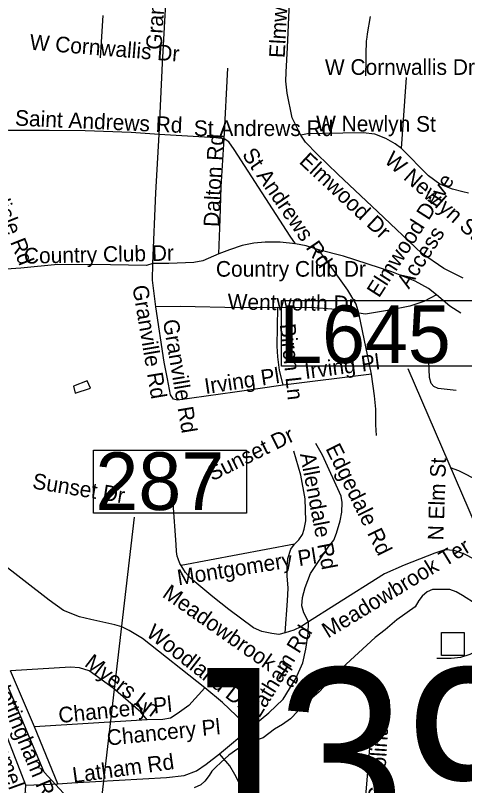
# Model space of a CAD drawing. Extents: x 1662474 to 1856135, y 779280 to 917889.
# Drawn here: x 1764429 to 1767156, y 852938 to 857614 of the extents above; entities that cross this region are included whole.
import ezdxf

# ---------------------------------------------------------------- set-up
doc = ezdxf.new("R2010")
doc.units = 0
for name, color, linetype in [('Exist Hydrographic Creek Single Shore', 7, 'Continuous'), ('Exist Hydrographic Misc Water Feature', 7, 'Continuous'), ('Exist Road Non-System Structure Non-Sys Other Attributed CELL', 7, 'Continuous'), ('Exist Road Non-System Structure Non-Sys Other Number Label', 7, 'Continuous'), ('Exist Road Non-System Type 51', 7, 'Continuous'), ('Exist Road Non-System Type 51 Label', 7, 'Continuous'), ('Exist Vertical Profile Horizontal Axis Label Major', 7, 'Continuous'), ('Scratch_Level_2', 7, 'Continuous')]:
    doc.layers.add(name, color=color, linetype=linetype)

msp = doc.modelspace()

# ---------------------------------------------------------------- linework, layer by layer
at = {"layer": 'Exist Hydrographic Creek Single Shore'}
for points in [[(1767225.8, 854039.4), (1767142.8, 854091.9), (1767104.5, 854115.2), (1767066.4, 854128.1), (1766994.5, 854129.6), (1766962.2, 854128.9), (1766929.1, 854115.2), (1766897.9, 854088.9), (1766879.2, 854062.4), (1766856.8, 854023.3), (1766745.6, 853943.8), (1766673.5, 853883.2), (1766613.1, 853836.5), (1766386.6, 853627.8)], [(1766386.6, 853627.8), (1766272.5, 853507.9), (1766200, 853444.4), (1766143.6, 853390.8), (1766099.8, 853342.8), (1766049.9, 853308.9), (1766002.1, 853280.6), (1765932.9, 853228.6), (1765883.8, 853212.3), (1765836.2, 853191.6), (1765779.9, 853161.1), (1765724.1, 853123.4), (1765675.4, 853079.2), (1765644.9, 853049.4), (1765620.8, 853024.9), (1765605, 852998.7), (1765578.8, 852964.3), (1765554.4, 852943.1), (1765514.2, 852925.4)]]:
    msp.add_lwpolyline(points, dxfattribs=at)
at = {"layer": 'Exist Hydrographic Misc Water Feature'}
for points in [[(1764858.9, 852741.6), (1764602.8, 853019.3), (1764324.7, 853678.1), (1764175.9, 853789.5), (1763942.7, 853833.6), (1763568.7, 854002.1), (1763101.8, 853965.7), (1762685.7, 854135), (1762402.8, 854170.3), (1762269.7, 854238.6), (1761944.7, 854215.8), (1761770.8, 854291.5), (1761345.7, 854296.9), (1760987.7, 854405.9), (1760755.8, 854551.8), (1760514.6, 854612.6), (1760381.8, 854713.7), (1760241.7, 854887.3), (1760051.6, 855055.3), (1759886.8, 855291.7), (1759862.8, 855466.2), (1759897.6, 855659.1), (1759873.7, 855807.3), (1759683.8, 855995)], [(1764864.4, 855394.8), (1764782.2, 855363.4), (1764791.8, 855321.3), (1764884.1, 855350.6), (1764864.4, 855394.8)], [(1764864.4, 855394.8), (1764782.2, 855363.4), (1764791.8, 855321.3), (1764884.1, 855350.6), (1764864.4, 855394.8)]]:
    msp.add_lwpolyline(points, dxfattribs=at)
at = {"layer": 'Exist Road Non-System Structure Non-Sys Other Attributed CELL'}
msp.add_lwpolyline([(1767015, 853867.6), (1767154, 853867.6), (1767154, 853728.5), (1767015, 853728.5)], close=True, dxfattribs=at)
at = {"layer": 'Exist Road Non-System Type 51'}
for p, q in [((1765322.1, 857323.8), (1765358.9, 857999.9)), ((1764946, 857356.9), (1764962.8, 857614.1)), ((1765301.1, 856891.2), (1765322.1, 857323.8)), ((1765697.1, 856864.2), (1765718.9, 857294.4)), ((1766773.8, 856805.9), (1766803.9, 857237.2)), ((1766591.6, 855436.2), (1766514.4, 855807)), ((1766591.6, 855436.2), (1766054.4, 855368.4)), ((1766124.4, 854403.9), (1765435.1, 854274)), ((1764544.4, 853295.5), (1764398.5, 853634.1)), ((1766525.8, 852508.9), (1766600, 853384.8)), ((1765229.4, 853337.2), (1764544.4, 853295.5)), ((1764686.4, 852949.4), (1764544.4, 853295.5)), ((1765668.8, 853130.4), (1765852, 853284.8)), ((1764492.1, 852940.9), (1764686.4, 852949.4))]:
    msp.add_line(p, q, dxfattribs=at)
for points in [[(1766073.2, 857269.8), (1766081.6, 857418.9), (1766105.2, 857969.4)], [(1766582.1, 857606.8), (1766565.1, 857502), (1766561.6, 857481.5), (1766559.4, 857458.7), (1766557.8, 857432.4), (1766557.5, 857404.4), (1766556.4, 857373.1), (1766555.9, 857342.7), (1766554.9, 857248.2)], [(1766161.6, 856887.1), (1766109.1, 856992.2), (1766079.2, 857142.4), (1766070.9, 857214.1), (1766073.2, 857269.8)], [(1765301.1, 856891.2), (1765132.4, 856902.8), (1764853.4, 856913), (1764634.4, 856915.9), (1764388, 856915.9), (1764286.6, 856925.7), (1764131.2, 856950.6)], [(1766773.8, 856805.9), (1766734.6, 856834), (1766677.9, 856867.6), (1766610.2, 856892.4), (1766539.4, 856900.7), (1766294, 856897.6), (1766201.4, 856895.4), (1766161.6, 856887.1)], [(1765263, 856108.9), (1765280.9, 856537.2), (1765301.1, 856891.2)], [(1765697.1, 856864.2), (1765645.9, 856871.6), (1765301.1, 856891.2)], [(1765664.9, 856166.6), (1765672.8, 856377.9), (1765679.2, 856574.4), (1765697.1, 856864.2)], [(1766130.4, 856228), (1766098.1, 856274.8), (1765756.4, 856800.7), (1765724.4, 856846.1), (1765697.1, 856864.2)], [(1767146.8, 856018.6), (1767030.1, 856076.6), (1766894.8, 856171.1), (1766630.1, 856421.7), (1766386.4, 856650.9), (1766260.6, 856772.6), (1766190.9, 856845.4), (1766161.6, 856887.1)], [(1767180.4, 856535.4), (1767146.4, 856542.4), (1767082.4, 856559.2), (1767006.4, 856589.4), (1766937.5, 856640.6), (1766773.8, 856805.9)], [(1766130.4, 856228), (1766036.8, 856238.2), (1765944.9, 856237.4), (1765876.1, 856231.2), (1765805.2, 856217.5), (1765729.4, 856191.5), (1765664.9, 856166.6)], [(1766269, 856190.5), (1766194.2, 856215.4), (1766130.4, 856228)], [(1765664.9, 856166.6), (1765566.9, 856124.9), (1765512.6, 856113.1), (1765359.6, 856108.1), (1765263, 856108.9)], [(1766514.4, 855807), (1766497.9, 855861.4), (1766447.8, 855946.7), (1766329.4, 856110.2), (1766269, 856190.5)], [(1766985.4, 855918), (1766937.8, 855956.9), (1766856.1, 855999.7), (1766714.4, 856056.9), (1766420.8, 856151.9), (1766269, 856190.5)], [(1765263, 856108.9), (1765223.9, 856096.2), (1765006.6, 856098.9), (1764685.6, 856101), (1764461.5, 856078.9), (1764373, 856074.5)], [(1765282.4, 855844.6), (1765261.1, 856006.8), (1765263, 856108.9)], [(1766985.4, 855918), (1766909.1, 855877.9), (1766822.9, 855848.5), (1766700, 855823.9), (1766555.1, 855801), (1766514.4, 855807)], [(1767134.1, 855807.2), (1767066.1, 855848.2), (1766985.4, 855918)], [(1766022.1, 855840.4), (1765789.8, 855839.4), (1765430.5, 855846.7), (1765282.4, 855844.6)], [(1766054.4, 855368.4), (1765761.6, 855327), (1765413.6, 855277.7), (1765389.8, 855284.2), (1765370.9, 855310.2), (1765352.8, 855407.9), (1765333.1, 855508.9), (1765282.4, 855844.6)], [(1766054.4, 855368.4), (1766032.4, 855459.8), (1766021.9, 855542.2), (1766017.4, 855606.5), (1766022.1, 855840.4)], [(1766514.4, 855807), (1766349.1, 855830.1), (1766245.9, 855838.2), (1766022.1, 855840.4)], [(1767105.5, 855336.4), (1766994.8, 855348.8), (1766968.8, 855361.4), (1766954.1, 855378.9), (1766943.6, 855415.4), (1766939.4, 855517.5)], [(1766620.5, 855064.2), (1766617.6, 855128.9), (1766617.4, 855224.4), (1766608.4, 855305.4), (1766591.6, 855436.2)], [(1766208.1, 853932.5), (1766179.2, 853987.4), (1766168.2, 854029.9), (1766172.8, 854080), (1766188.5, 854140.9), (1766221.5, 854226.8), (1766328.6, 854385.5), (1766362.8, 854429.1), (1766378.5, 854470.6), (1766400.2, 854545.4), (1766410.5, 854599.2), (1766412.4, 854655.9), (1766406, 854694.7), (1766292.6, 854944.6), (1766253.9, 855015.2)], [(1766124.4, 854403.9), (1766149.9, 854431.2), (1766172.8, 854463.5), (1766182.4, 854495), (1766192.4, 854545.1), (1766188.8, 854678.2), (1766160.9, 854822.8), (1766118.9, 854967.7)], [(1767068.2, 854868.4), (1767119.9, 854850.9), (1767242.5, 854787.6), (1767344.6, 854715.2), (1767413.4, 854659.5), (1767508.1, 854547.2), (1767565.6, 854452.4), (1767579.5, 854370.9), (1767564.9, 854300.2), (1767534.9, 854255.1), (1767489, 854227.2), (1767436.5, 854211), (1767386.4, 854209.2), (1767339.1, 854224.1), (1767276.9, 854267.7), (1767217.6, 854310.8), (1767152.5, 854345.6), (1767092.1, 854364.5), (1767035.4, 854369)], [(1765435.1, 854274), (1765426.9, 854286.1), (1765417.9, 854314.2), (1765411.6, 854331.2), (1765407.6, 854358.5), (1765405.2, 854401.2), (1765387.6, 854653.2)], [(1766066.9, 853865.6), (1766081.9, 854059.9), (1766085.6, 854136.2), (1766079.5, 854211.2), (1766079.5, 854268.8), (1766082.6, 854317), (1766101.4, 854372.9), (1766124.4, 854403.9)], [(1765579.6, 853531.5), (1765201.1, 853830.4), (1765118.9, 853879), (1765074.6, 853901.9), (1765033.6, 853913.9), (1764886.6, 853945.7), (1764817.9, 853962.2), (1764720.2, 854001.9), (1764633.4, 854063.2), (1764325.2, 854302.9), (1764242.9, 854364.2)], [(1767035.4, 854369), (1766974.9, 854349.4), (1766789.5, 854277.4), (1766669.6, 854224.1), (1766368.8, 854032.8), (1766208.1, 853932.5)], [(1766988.1, 853711.5), (1767074.5, 853710.8), (1767133.6, 853717.2), (1767189.5, 853736.8), (1768299.1, 854275), (1768349.4, 854299.2), (1768402.4, 854318.9), (1768459.9, 854331.8), (1768525.6, 854338), (1768616, 854341.2)], [(1766066.9, 853865.6), (1766028.9, 853856.4), (1765986.4, 853861.1), (1765924.4, 853874), (1765874.9, 853896), (1765725.2, 854008.1), (1765628.6, 854084.8), (1765543.4, 854155.4), (1765491.4, 854198.1), (1765461.1, 854232.5), (1765435.1, 854274)], [(1765852, 853284.8), (1765967.5, 853379.8), (1766054.6, 853463.8), (1766132.4, 853588.2), (1766173.8, 853682.9), (1766192.6, 853766.7), (1766207.4, 853859.2), (1766208.1, 853932.5)], [(1766208.1, 853932.5), (1766162.8, 853901.9), (1766119.9, 853881.4), (1766066.9, 853865.6)], [(1765229.4, 853337.2), (1765190.6, 853384.8), (1765021.6, 853529.9), (1764876.6, 853635.4), (1764817.4, 853652.2), (1764762.5, 853656.7), (1764398.5, 853634.1)], [(1765579.6, 853531.5), (1765480.9, 853424.7), (1765411.6, 853374.5), (1765370.6, 853348.5), (1765324.1, 853339.1), (1765229.4, 853337.2)], [(1765852, 853284.8), (1765686.4, 853442.2), (1765579.6, 853531.5)], [(1764492.1, 852940.9), (1764309.2, 853405.2), (1764285.1, 853430.2), (1764242.6, 853443.2), (1764188.8, 853447.8)], [(1764686.4, 852949.4), (1764772.5, 852954.9), (1765345.6, 852987.4), (1765453.4, 852999.4), (1765528.4, 853028.1), (1765586.9, 853067.9), (1765668.8, 853130.4)], [(1765317.6, 851986.4), (1765402.9, 852118.7), (1765667.8, 852553), (1765729.9, 852664.2), (1765775.6, 852750.7), (1765791.9, 852810.2), (1765797.6, 852875.9), (1765790.6, 852946.2), (1765761.4, 853005.8), (1765729.9, 853058.8), (1765668.8, 853130.4)], [(1764476.4, 852668), (1764481.1, 852764.6), (1764492.1, 852940.9)]]:
    msp.add_lwpolyline(points, dxfattribs=at)
at = {"layer": 'Exist Vertical Profile Horizontal Axis Label Major'}
msp.add_line((1768193.1, 852263.7), (1766814.2, 855468.8), dxfattribs=at)
msp.add_lwpolyline([(1766043.9, 855884), (1767266.6, 855884), (1767266.6, 855483.8), (1766043.9, 855483.8)], close=True, dxfattribs=at)
at = {"layer": 'Scratch_Level_2'}
msp.add_line((1764863.2, 852095.1), (1765151.4, 854567.8), dxfattribs=at)
msp.add_lwpolyline([(1764902.7, 854975.6), (1765831.7, 854975.6), (1765831.7, 854591.5), (1764902.7, 854591.5)], close=True, dxfattribs=at)

# ---------------------------------------------------------------- texts
at = {"layer": 'Exist Road Non-System Structure Non-Sys Other Number Label'}
msp.add_text('J398', height=1049.86, dxfattribs=at).set_placement((1765312.7, 852601.5))
at = {"layer": 'Exist Road Non-System Type 51 Label'}
for s, rotation, p in [('Granville Rd', 86.5302, (1765316.3, 857403.3)), ('Elmwood Dr', 86.9086, (1766063.5, 857353.7)), ('W Cornwallis Dr', 355.3942, (1764513.1, 857406.1)), ('W Cornwallis Dr', 355.3942, (1764513.1, 857406.1)), ('Saint Andrews Rd', 357.4578, (1764425.2, 856945.7)), ('Saint Andrews Rd', 357.4578, (1764425.2, 856945.7)), ('W Newlyn St', 359.8165, (1766254.4, 856910.2)), ('W Newlyn St', 359.8165, (1766254.4, 856910.2)), ('Dalton Rd', 87.1541, (1765665.6, 856327.9)), ('St Andrews Rd', 304.4446, (1765801.2, 856769.4)), ('St Andrews Rd', 304.4446, (1765801.2, 856769.4)), ('Elmwood Dr', 316.9901, (1766146.6, 856721.2)), ('W Newlyn St', 318.5521, (1766663, 856725.7)), ('Carlisle Rd', 291.6114, (1764227, 856665.8)), ('Elmwood Drive', 57.3395, (1766636.1, 855895.1)), ('Access', 57.3395, (1766817.8, 855948.9)), ('Country Club Dr', 1.1891, (1764481.6, 856106.8)), ('Granville Rd', 279.5687, (1765138.7, 855969.1)), ('Wentworth Dr', 359.121, (1765717.3, 855829.2)), ('Granville Rd', 279.5687, (1765323.9, 855761.3)), ('Birch Ln', 276.1406, (1766033.9, 855738.5)), ('Birch Ln', 276.1406, (1766033.9, 855738.5)), ('Irving Pl', 7.4523, (1766190.8, 855406.8)), ('Irving Pl', 7.4523, (1766190.8, 855406.8)), ('Irving Pl', 8.614, (1765584, 855314.8)), ('Irving Pl', 8.614, (1765584, 855314.8)), ('Sunset Dr', 26.2598, (1765624.2, 854784.8)), ('Edgedale Rd', 296.2117, (1766310, 854985.1)), ('Allendale Rd', 280.8327, (1766155.9, 854950.6)), ('N Elm St', 88.0929, (1767027.3, 854425.6)), ('Sunset Dr', 350.6788, (1764527.9, 854742.6)), ('Sunset Dr', 350.6788, (1764527.9, 854742.6)), ('Meadowbrook Ter', 31.4441, (1766326.8, 853830.3)), ('Montgomery Pl', 9.0662, (1765419.2, 854153.5)), ('Meadowbrook Ter', 324.9238, (1765315.1, 854087.7)), ('Woodland Dr', 322.167, (1765216.8, 853851.1)), ('Latham Rd', 58.3383, (1765909.4, 853344.1)), ('Myers Ln', 322.5428, (1764842.7, 853668.6)), ('Nottingham Rd', 292.6412, (1764285.5, 853580.1)), ('Chancery Pl', 5.7724, (1764694.9, 853317.6)), ('Carolina St', 86.44, (1766664.1, 852835.8)), ('Hammel Rd', 289.8275, (1764232.7, 853351)), ('Chancery Pl', 5.7724, (1764988.8, 853180.9)), ('Latham Rd', 7.93, (1764782.1, 852953.7))]:
    msp.add_text(s, height=95, rotation=rotation, dxfattribs=at).set_placement(p)
for s, p in [('W Cornwallis Dr', (1766308.1, 857253.2)), ('St Andrews Rd', (1765512.2, 856881.8)), ('Country Club Dr', (1765646.3, 856027.9))]:
    msp.add_text(s, height=95, dxfattribs=at).set_placement(p)
at = {"layer": 'Exist Vertical Profile Horizontal Axis Label Major'}
msp.add_text('L645', height=350, dxfattribs=at).set_placement((1766030.9, 855503.6))
at = {"layer": 'Scratch_Level_2'}
msp.add_text('287', height=350, dxfattribs=at).set_placement((1764915.2, 854611.2))

doc.saveas('drawing.dxf')
